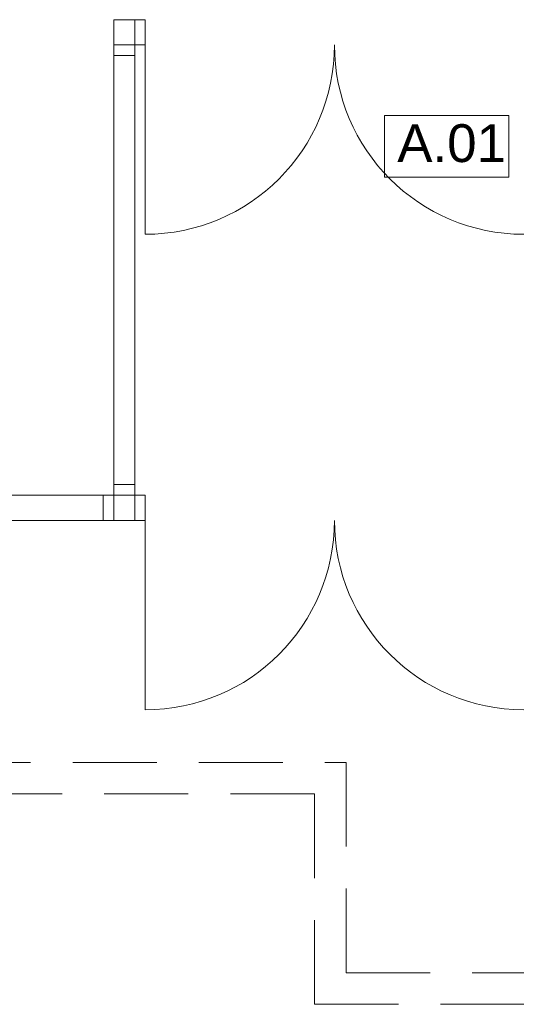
# Model space of a CAD drawing. Header units: inches. Extents: x 382808 to 408593, y -18409 to -9482.
# Tile 258 of 438: x 400194 to 400430, y -12796 to -12328. Entities that reach past the tile are written whole.
import ezdxf

# ---------------------------------------------------------------- set-up
doc = ezdxf.new("R2010")
doc.units = ezdxf.units.IN
doc.header["$LTSCALE"] = 2
doc.header["$MEASUREMENT"] = 0
doc.linetypes.add('Przerywana drobna', pattern=[30, 20, -10])
for name, color, linetype, lineweight in [('!osie_Nr_pióra__1', 51, 'CONTINUOUS', 50), ('!zestawienie pow._Nr_pióra__1', 51, 'CONTINUOUS', 50), ('!zestawienie pow._Nr_pióra__6', 161, 'CONTINUOUS', 18), ('CIENKA_Nr_pióra__23', 212, 'CONTINUOUS', 18), ('Drzwi ARCHICAD_Nr_pióra__6', 161, 'CONTINUOUS', 18), ('Okna ARCHICADa_Nr_pióra__8', 133, 'CONTINUOUS', 13)]:
    doc.layers.add(name, color=color, linetype=linetype, lineweight=lineweight)
doc.styles.add('STYL_AUTOMATYCZNY_2', font='arial.ttf', dxfattribs={"width": 0.999153})

msp = doc.modelspace()

# ---------------------------------------------------------------- linework, layer by layer
at = {"layer": '!osie_Nr_pióra__1', "color": 7, "linetype": 'Continuous', "lineweight": 0}
for p, q in [((400238.58, -12339.81), (400238.58, -12327.81)), ((400238.58, -12327.81), (400248.58, -12327.81)), ((400248.58, -12327.81), (400248.58, -12339.81)), ((400248.58, -12339.81), (400238.58, -12339.81)), ((400238.58, -12565.81), (400238.58, -12553.81)), ((400238.58, -12553.81), (400248.58, -12553.81)), ((400248.58, -12553.81), (400248.58, -12565.81)), ((400248.58, -12565.81), (400238.58, -12565.81))]:
    msp.add_line(p, q, dxfattribs=at)
at = {"layer": '!zestawienie pow._Nr_pióra__6', "color": 7, "linetype": 'Continuous', "lineweight": 0}
for p, q in [((400367.42, -12373.38), (400426.59, -12373.38)), ((400367.42, -12402.7), (400367.42, -12373.38)), ((400426.59, -12402.7), (400426.59, -12373.38)), ((400426.59, -12402.7), (400367.42, -12402.7))]:
    msp.add_line(p, q, dxfattribs=at)
at = {"layer": 'CIENKA_Nr_pióra__23', "color": 7, "linetype": 'Przerywana drobna', "lineweight": 0}
for p, q in [((399979.08, -12680.81), (400349.08, -12680.81)), ((400349.08, -12680.81), (400349.08, -12780.81)), ((399994.08, -12695.81), (400334.08, -12695.81)), ((400334.08, -12695.81), (400334.08, -12795.81)), ((400349.08, -12780.81), (401460.08, -12780.81)), ((400334.08, -12795.81), (401475.08, -12795.81))]:
    msp.add_line(p, q, dxfattribs=at)
at = {"layer": 'Drzwi ARCHICAD_Nr_pióra__6', "color": 7, "linetype": 'Continuous', "lineweight": 0}
for p, q in [((400253.58, -12327.81), (400248.58, -12327.81)), ((400248.58, -12327.81), (400248.58, -12339.81)), ((400253.58, -12339.81), (400253.58, -12327.81)), ((400248.58, -12339.81), (400253.58, -12339.81)), ((400253.58, -12339.81), (400253.58, -12429.81)), ((400253.58, -12553.81), (400248.58, -12553.81)), ((400248.58, -12553.81), (400248.58, -12565.81)), ((400253.58, -12565.81), (400253.58, -12553.81)), ((400248.58, -12565.81), (400253.58, -12565.81)), ((400253.58, -12565.81), (400253.58, -12655.81))]:
    msp.add_line(p, q, dxfattribs=at)
for centre, start, end in [((400253.58, -12339.81), 270, 0), ((400433.58, -12339.81), 180, 270), ((400253.58, -12565.81), 270, 0), ((400433.58, -12565.81), 180, 270)]:
    msp.add_arc(centre, 90, start, end, dxfattribs=at)
at = {"layer": 'Okna ARCHICADa_Nr_pióra__8', "color": 7, "linetype": 'Continuous', "lineweight": 0}
for p, q in [((400238.58, -12555.71), (400238.58, -12337.91)), ((400248.58, -12555.71), (400248.58, -12337.91)), ((400238.58, -12344.81), (400248.58, -12344.81)), ((400238.58, -12548.81), (400248.58, -12548.81)), ((399877.18, -12553.81), (400240.48, -12553.81)), ((400233.58, -12565.81), (400233.58, -12553.81)), ((399877.18, -12565.81), (400240.48, -12565.81))]:
    msp.add_line(p, q, dxfattribs=at)

# ---------------------------------------------------------------- texts
at = {"layer": '!zestawienie pow._Nr_pióra__1', "color": 7, "lineweight": 0, "style": 'STYL_AUTOMATYCZNY_2'}
msp.add_text('A.01', height=18, dxfattribs=at).set_placement((400373.45, -12395.49))

doc.saveas('drawing.dxf')
